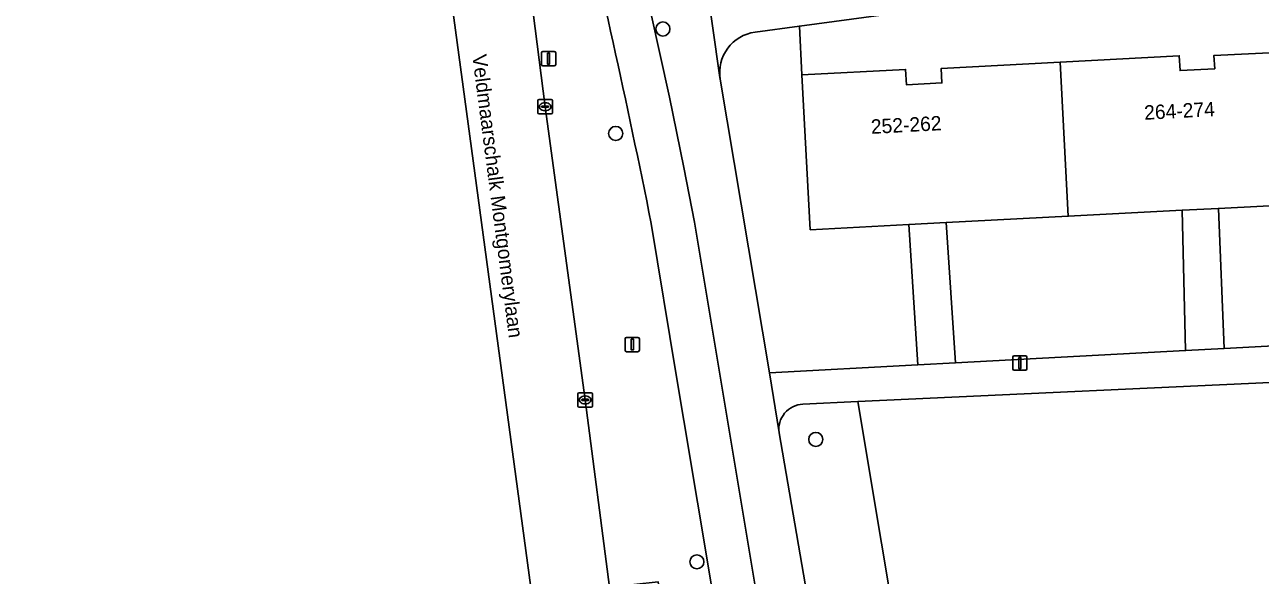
# Model space of a CAD drawing. Extents: x 161084 to 161928, y 385354 to 386522.
# Drawn here: x 161205.2 to 161291, y 385408.5 to 385446.8 of the extents above; entities that cross this region are included whole.
import ezdxf

# ---------------------------------------------------------------- set-up
doc = ezdxf.new("R2010")
doc.units = 0
for name, color, linetype in [('IMGEO_Berm_groen', 7, 'Continuous'), ('IMGEO_Boom', 7, 'Continuous'), ('IMGEO_Fietspad_gesloten', 7, 'Continuous'), ('IMGEO_Groenvoorziening', 7, 'Continuous'), ('IMGEO_Kolk', 7, 'Continuous'), ('IMGEO_Lichtmast', 7, 'Continuous'), ('IMGEO_Openbare_ruimte_label', 7, 'Continuous'), ('IMGEO_OVBaan_gesloten', 7, 'Continuous'), ('IMGEO_Pand', 7, 'Continuous'), ('IMGEO_Pand_nummerreeks', 7, 'Continuous'), ('IMGEO_Voetpad_open', 7, 'Continuous')]:
    doc.layers.add(name, color=color, linetype=linetype)

msp = doc.modelspace()

# ---------------------------------------------------------------- linework, layer by layer
at = {"layer": 'IMGEO_Berm_groen'}
msp.add_lwpolyline([(161205.243, 385715.237), (161205.538, 385713.078), (161208.061, 385693.766), (161210.493, 385675.4), (161213.137, 385655.09), (161215.622, 385635.788), (161218.115, 385616.778), (161226.405, 385554.794), (161226.701, 385552.542), (161237.22, 385473.071), (161239.042, 385459.421), (161241.372, 385441.081), (161244.152, 385420.707), (161245.842, 385407.69), (161249.215, 385408.074), (161252.82, 385380.525), (161254.04, 385371.605), (161259.098, 385371.912), (161256.159, 385388.557), (161254.177, 385400.327), (161253.858, 385402.114), (161250.989, 385419.281), (161250.47, 385422.44), (161248.738, 385432.968)], dxfattribs=at)
msp.add_arc((160597.131, 385302.223), 664.595, 11.345716, 13.562529, dxfattribs=at)
at = {"layer": 'IMGEO_Boom'}
for centre in [(161249.55, 385446.482), (161246.27, 385439.222), (161260.158, 385417.966), (161251.907, 385409.456)]:
    msp.add_circle(centre, 0.489, dxfattribs=at)
at = {"layer": 'IMGEO_Fietspad_gesloten'}
for points in [[(161261.939, 385371.83), (161261.708, 385373.229), (161261.121, 385376.774), (161251.747, 385433.067), (161251.01, 385436.86), (161250.012, 385441.75), (161248.719, 385447.607), (161246.11, 385458.67)], [(161248.738, 385432.968), (161250.47, 385422.44), (161250.989, 385419.281), (161253.858, 385402.114), (161254.177, 385400.327), (161256.159, 385388.557), (161259.098, 385371.912), (161259.408, 385369.667), (161250.853, 385369.138), (161251.24, 385366.017)]]:
    msp.add_lwpolyline(points, dxfattribs=at)
msp.add_arc((160597.131, 385302.223), 664.595, 11.345716, 13.562529, dxfattribs=at)
at = {"layer": 'IMGEO_Groenvoorziening'}
for points in [[(161266.628, 385432.889), (161259.777, 385432.531), (161259.203, 385443.289), (161259.021, 385446.679), (161255.941, 385446.262)], [(161253.53, 385442.999), (161256.938, 385422.597), (161267.245, 385423.146), (161266.628, 385432.889)], [(161295.221, 385422.083), (161263.082, 385420.601), (161269.634, 385381.353), (161297.516, 385385.082)], [(161266.094, 385380.88), (161269.634, 385381.353), (161263.082, 385420.601), (161259.265, 385420.409)], [(161257.619, 385418.421), (161260.645, 385400.791), (161263.535, 385382.785)]]:
    msp.add_lwpolyline(points, dxfattribs=at)
for points in [[(161304.483, 385434.869), (161296.529, 385434.453), (161288.111, 385434.013), (161288.506, 385424.279), (161304.852, 385425.15)], [(161285.602, 385433.882), (161277.692, 385433.468), (161269.221, 385433.025), (161269.853, 385423.285), (161285.837, 385424.137)]]:
    msp.add_lwpolyline(points, close=True, dxfattribs=at)
for centre, radius, start, end in [((161256.315, 385443.463), 2.824, 97.61361, 189.4657), ((161259.335, 385418.675), 1.735, 92.32382, 188.42886)]:
    msp.add_arc(centre, radius, start, end, dxfattribs=at)
at = {"layer": 'IMGEO_Kolk'}
for p, q in [((161240.871, 385440.655), (161240.871, 385441.507)), ((161240.946, 385441.581), (161241.798, 385441.581)), ((161241.359, 385441.361), (161241.384, 385441.361)), ((161241.872, 385441.507), (161241.872, 385440.655)), ((161241.798, 385440.581), (161240.946, 385440.581)), ((161241.13, 385441.075), (161241.13, 385441.087)), ((161241.568, 385441.038), (161241.17, 385441.038)), ((161241.173, 385441.124), (161241.571, 385441.124)), ((161241.382, 385440.801), (161241.357, 385440.801)), ((161241.614, 385441.087), (161241.614, 385441.075)), ((161243.651, 385420.281), (161243.651, 385421.133)), ((161243.726, 385421.207), (161244.578, 385421.207)), ((161243.91, 385420.701), (161243.91, 385420.713)), ((161244.348, 385420.664), (161243.95, 385420.664)), ((161243.953, 385420.75), (161244.351, 385420.75)), ((161244.139, 385420.987), (161244.164, 385420.987)), ((161244.394, 385420.713), (161244.394, 385420.701)), ((161244.652, 385421.133), (161244.652, 385420.281)), ((161244.578, 385420.207), (161243.726, 385420.207)), ((161244.162, 385420.427), (161244.137, 385420.427))]:
    msp.add_line(p, q, dxfattribs=at)
for points in [[(161240.871, 385440.655), (161240.871, 385441.507)], [(161240.946, 385441.581), (161241.798, 385441.581)], [(161241.872, 385441.507), (161241.872, 385440.655)], [(161241.798, 385440.581), (161240.946, 385440.581)], [(161243.651, 385420.281), (161243.651, 385421.133)], [(161243.726, 385421.207), (161244.578, 385421.207)], [(161244.652, 385421.133), (161244.652, 385420.281)], [(161244.578, 385420.207), (161243.726, 385420.207)]]:
    msp.add_lwpolyline(points, dxfattribs=at)
for centre, radius, start, end in [((161240.948, 385441.505), 0.0765, 91.55205, 178.44795), ((161240.948, 385441.505), 0.0765, 91.55205, 178.44795), ((161241.796, 385441.505), 0.0765, 1.55205, 88.44795), ((161241.796, 385441.505), 0.0765, 1.55205, 88.44795), ((161240.948, 385440.657), 0.0765, 181.55205, 268.44795), ((161240.948, 385440.657), 0.0765, 181.55205, 268.44795), ((161241.17, 385441.084), 0.0403, 85.87752, 175.75265), ((161241.167, 385441.074), 0.0366, 178.93798, 274.71019), ((161241.571, 385441.081), 0.043, 264.86636, 352.45326), ((161241.575, 385441.086), 0.0386, 1.73085, 96.63898), ((161241.796, 385440.657), 0.0765, 271.55205, 358.44795), ((161241.796, 385440.657), 0.0765, 271.55205, 358.44795), ((161243.728, 385421.131), 0.0765, 91.55205, 178.44795), ((161243.728, 385421.131), 0.0765, 91.55205, 178.44795), ((161243.95, 385420.71), 0.0403, 85.87752, 175.75265), ((161243.947, 385420.7), 0.0366, 178.93798, 274.71019), ((161244.351, 385420.707), 0.043, 264.86636, 352.45326), ((161244.355, 385420.712), 0.0386, 1.73085, 96.63898), ((161244.576, 385421.131), 0.0765, 1.55205, 88.44795), ((161244.576, 385421.131), 0.0765, 1.55205, 88.44795), ((161243.728, 385420.283), 0.0765, 181.55205, 268.44795), ((161243.728, 385420.283), 0.0765, 181.55205, 268.44795), ((161244.576, 385420.283), 0.0765, 271.55205, 358.44795), ((161244.576, 385420.283), 0.0765, 271.55205, 358.44795)]:
    msp.add_arc(centre, radius, start, end, dxfattribs=at)
for centre, major_axis, ratio, start_param, end_param in [((161241.358, 385441.081), (-0.387, 0.002), 0.722429, 4.712389, 7.853982), ((161241.383, 385441.081), (-0.39, 0.002), 0.717154, 1.570796, 4.712389), ((161244.138, 385420.707), (-0.387, 0.002), 0.722429, 4.712389, 7.853982), ((161244.163, 385420.707), (-0.39, 0.002), 0.717154, 1.570796, 4.712389)]:
    msp.add_ellipse(centre, major_axis=major_axis, ratio=ratio, start_param=start_param, end_param=end_param, dxfattribs=at)
at = {"layer": 'IMGEO_Lichtmast'}
for p, q in [((161241.113, 385444.019), (161241.113, 385444.819)), ((161241.113, 385444.819), (161241.113, 385444.019)), ((161241.213, 385444.919), (161242.003, 385444.919)), ((161242.003, 385444.919), (161241.213, 385444.919)), ((161242.103, 385444.819), (161242.103, 385444.019)), ((161242.103, 385444.019), (161242.103, 385444.819)), ((161242.003, 385443.919), (161241.213, 385443.919)), ((161241.213, 385443.919), (161242.003, 385443.919)), ((161246.926, 385424.155), (161246.926, 385424.955)), ((161246.926, 385424.955), (161246.926, 385424.155)), ((161247.026, 385425.055), (161247.816, 385425.055)), ((161247.816, 385425.055), (161247.026, 385425.055)), ((161247.916, 385424.955), (161247.916, 385424.155)), ((161247.916, 385424.155), (161247.916, 385424.955)), ((161247.816, 385424.055), (161247.026, 385424.055)), ((161247.026, 385424.055), (161247.816, 385424.055)), ((161273.831, 385422.872), (161273.831, 385423.672)), ((161273.831, 385423.672), (161273.831, 385422.872)), ((161273.931, 385423.772), (161274.721, 385423.772)), ((161274.721, 385423.772), (161273.931, 385423.772)), ((161274.821, 385423.672), (161274.821, 385422.872)), ((161274.821, 385422.872), (161274.821, 385423.672)), ((161274.721, 385422.772), (161273.931, 385422.772)), ((161273.931, 385422.772), (161274.721, 385422.772))]:
    msp.add_line(p, q, dxfattribs=at)
for points in [[(161241.533, 385444.794), (161241.683, 385444.794), (161241.683, 385444.044), (161241.533, 385444.044), (161241.533, 385444.794)], [(161247.346, 385424.93), (161247.496, 385424.93), (161247.496, 385424.18), (161247.346, 385424.18), (161247.346, 385424.93)], [(161274.251, 385423.647), (161274.401, 385423.647), (161274.401, 385422.897), (161274.251, 385422.897), (161274.251, 385423.647)]]:
    msp.add_lwpolyline(points, dxfattribs=at)
for centre, start, end in [((161241.213, 385444.819), 90, 180), ((161241.213, 385444.819), 90, 180), ((161242.003, 385444.819), 0, 90), ((161242.003, 385444.819), 360, 90), ((161241.213, 385444.019), 180, 270), ((161241.213, 385444.019), 180, 270), ((161242.003, 385444.019), 270, 0), ((161242.003, 385444.019), 270, 0), ((161247.026, 385424.955), 90, 180), ((161247.026, 385424.955), 90, 180), ((161247.816, 385424.955), 0, 90), ((161247.816, 385424.955), 360, 90), ((161247.026, 385424.155), 180, 270), ((161247.026, 385424.155), 180, 270), ((161247.816, 385424.155), 270, 0), ((161247.816, 385424.155), 270, 0), ((161273.931, 385423.672), 90, 180), ((161273.931, 385423.672), 90, 180), ((161274.721, 385423.672), 0, 90), ((161274.721, 385423.672), 360, 90), ((161273.931, 385422.872), 180, 270), ((161273.931, 385422.872), 180, 270), ((161274.721, 385422.872), 270, 0), ((161274.721, 385422.872), 270, 0)]:
    msp.add_arc(centre, 0.1, start, end, dxfattribs=at)
at = {"layer": 'IMGEO_OVBaan_gesloten'}
msp.add_lwpolyline([(161220.927, 385551.802), (161247.533, 385354.716), (161252.644, 385354.672), (161252.414, 385356.596), (161252.377, 385356.866), (161251.323, 385365.271), (161251.24, 385366.017), (161250.853, 385369.138), (161250.718, 385370.181), (161250.582, 385371.327), (161249.491, 385379.753), (161248.074, 385390.382), (161246.124, 385405.649), (161245.842, 385407.69), (161244.152, 385420.707), (161241.372, 385441.081), (161239.042, 385459.421), (161237.22, 385473.071), (161226.701, 385552.542)], close=True, dxfattribs=at)
at = {"layer": 'IMGEO_Pand'}
for points in [[(161295.975, 385445.04), (161287.803, 385444.643), (161287.852, 385443.714), (161285.452, 385443.586), (161285.396, 385444.625), (161277.131, 385444.184), (161277.692, 385433.468), (161285.602, 385433.882), (161288.111, 385434.013), (161296.529, 385434.453)], [(161277.131, 385444.184), (161268.867, 385443.744), (161268.92, 385442.736), (161266.456, 385442.605), (161266.399, 385443.672), (161259.203, 385443.289), (161259.777, 385432.531), (161266.628, 385432.889), (161269.221, 385433.025), (161277.692, 385433.468)]]:
    msp.add_lwpolyline(points, close=True, dxfattribs=at)
at = {"layer": 'IMGEO_Voetpad_open'}
for points in [[(161239.748, 385546.589), (161236.498, 385546.189), (161238.063, 385534.381), (161238.25, 385531.707), (161240.162, 385518.052), (161240.406, 385515.739), (161242.543, 385499.354), (161242.894, 385496.715), (161244.69, 385483.009), (161245.058, 385480.755), (161247.973, 385459.037), (161246.11, 385458.67), (161248.719, 385447.607), (161250.012, 385441.75), (161251.01, 385436.86), (161251.747, 385433.067), (161261.121, 385376.774), (161261.708, 385373.229), (161261.939, 385371.83)], [(161255.941, 385446.262), (161259.021, 385446.679), (161311.962, 385453.841), (161313.28, 385453.877)], [(161252.464, 385450.5), (161252.465, 385450.476), (161253.495, 385443.122), (161253.53, 385442.999)], [(161264.835, 385373.925), (161264.496, 385375.648), (161263.535, 385382.77), (161263.535, 385382.785), (161260.645, 385400.791), (161257.619, 385418.421), (161257.613, 385418.443), (161256.938, 385422.597), (161253.53, 385442.999), (161253.495, 385443.122), (161252.465, 385450.476)], [(161377.974, 385428.668), (161370.93, 385428.254), (161349.835, 385427.152), (161346.813, 385426.983), (161324.55, 385425.894), (161324.461, 385425.883), (161316.909, 385425.792), (161307.393, 385425.285), (161304.852, 385425.15), (161288.506, 385424.279), (161285.837, 385424.137), (161269.853, 385423.285), (161267.245, 385423.146), (161256.938, 385422.597), (161257.613, 385418.443), (161257.619, 385418.421)], [(161259.265, 385420.409), (161263.082, 385420.601), (161295.221, 385422.083), (161295.289, 385422.097), (161302.496, 385422.83), (161302.549, 385422.828), (161317.628, 385423.461)]]:
    msp.add_lwpolyline(points, dxfattribs=at)
for points in [[(161311.962, 385453.841), (161259.021, 385446.679), (161259.203, 385443.289), (161266.399, 385443.672), (161266.456, 385442.605), (161268.92, 385442.736), (161268.867, 385443.744), (161277.131, 385444.184), (161285.396, 385444.625), (161285.452, 385443.586), (161287.852, 385443.714), (161287.803, 385444.643), (161295.975, 385445.04), (161304.147, 385445.437), (161304.195, 385444.453), (161306.528, 385444.567), (161306.48, 385445.551), (161313.53, 385445.893), (161313.28, 385453.877)], [(161288.111, 385434.013), (161285.602, 385433.882), (161285.837, 385424.137), (161288.506, 385424.279)], [(161269.221, 385433.025), (161266.628, 385432.889), (161267.245, 385423.146), (161269.853, 385423.285)]]:
    msp.add_lwpolyline(points, close=True, dxfattribs=at)
for centre, radius, start, end in [((161256.315, 385443.463), 2.824, 97.61361, 189.4657), ((161259.335, 385418.675), 1.735, 92.32382, 188.42886)]:
    msp.add_arc(centre, radius, start, end, dxfattribs=at)

# ---------------------------------------------------------------- texts
at = {"layer": 'IMGEO_Openbare_ruimte_label'}
msp.add_text('Veldmaarschalk Montgomerylaan', height=1, rotation=277.40918, dxfattribs=at).set_placement((161236.303, 385444.649))
at = {"layer": 'IMGEO_Pand_nummerreeks'}
for s, rotation, p in [('264-274', 3.05387, (161282.983, 385440.169)), ('252-262', 3.04241, (161264.012, 385439.191))]:
    msp.add_text(s, height=1, rotation=rotation, dxfattribs=at).set_placement(p)

doc.saveas('drawing.dxf')
